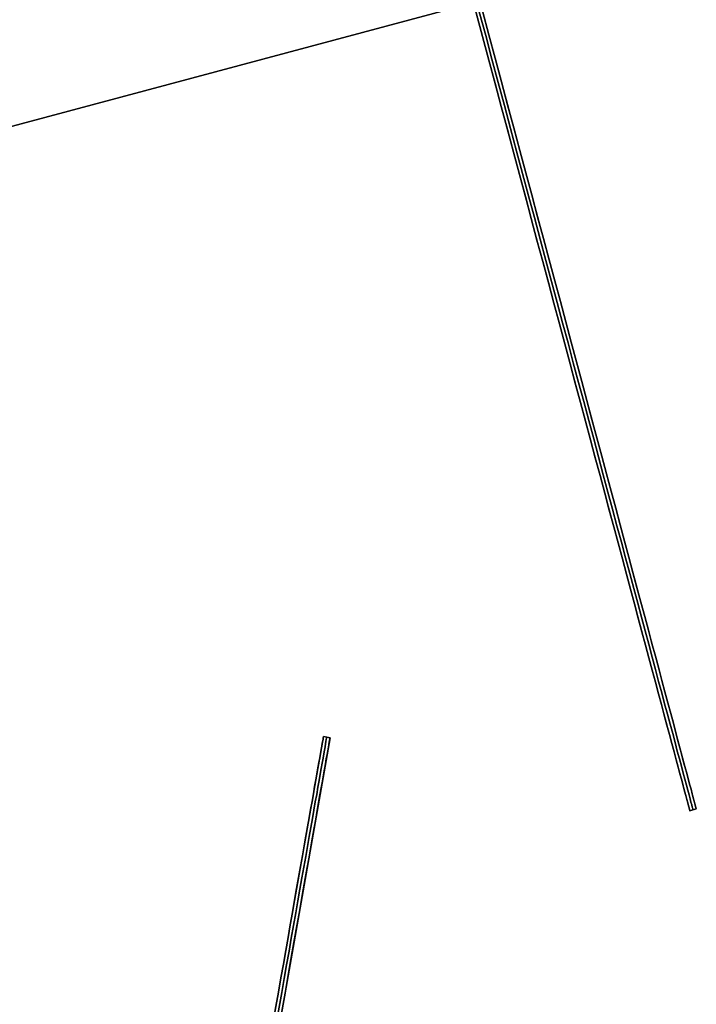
# Model space of a CAD drawing. Header units: millimetres. Extents: x -83 to 676, y -83 to 676.
# Tile 604 of 656: x 616 to 676, y 288 to 376. Entities that reach past the tile are written whole.
import ezdxf

# ---------------------------------------------------------------- set-up
doc = ezdxf.new("R2010")
doc.units = ezdxf.units.MM
doc.header["$MEASUREMENT"] = 0
doc.layers.add('IGES level 0', color=7, linetype='Continuous', true_color=0xff7878)

msp = doc.modelspace()

# ---------------------------------------------------------------- linework, layer by layer
at = {"layer": 'IGES level 0', "color": 6, "true_color": 0xff00ff}
for p, q in [((629.15, 478.808, -6), (675.737, 304.941, -6)), ((629.73, 478.963, -6), (676.317, 305.097, -6)), ((675.737, 304.941, 31.5), (676.317, 305.097, 31.5)), ((676.317, 305.097, -43.5), (675.737, 304.941, -43.5)), ((676.317, 305.097, -6), (675.737, 304.941, -6)), ((676.317, 305.097, -43.5), (675.737, 304.941, -43.5)), ((675.737, 304.941, 31.5), (676.317, 305.097, 31.5)), ((675.737, 304.941, -43.5), (675.737, 304.941, 31.5)), ((675.737, 304.941, -43.5), (675.737, 304.941, 31.5)), ((676.027, 305.019, -43.5), (676.027, 305.019, 31.5)), ((676.317, 305.097, -43.5), (676.317, 305.097, 31.5)), ((676.317, 305.097, 31.5), (676.317, 305.097, -43.5))]:
    msp.add_line(p, q, dxfattribs=at)
at = {"layer": 'IGES level 0', "color": 254, "true_color": 0xcad1ee}
for p, q in [((654.877, 376.998, 48), (569.393, 354.092, 48)), ((569.393, 354.092, 47), (654.877, 376.998, 47))]:
    msp.add_line(p, q, dxfattribs=at)
at = {"layer": 'IGES level 0', "color": 140, "true_color": 0x00ccff}
for p, q in [((569.393, 354.092, 48), (654.877, 376.998, 48)), ((569.393, 354.092, 47), (654.877, 376.998, 47))]:
    msp.add_line(p, q, dxfattribs=at)
at = {"layer": 'IGES level 0', "color": 5, "true_color": 0x1212ff}
for p, q in [((642.881, 311.581, -13.5), (616.834, 163.86, -13.5)), ((643.472, 311.476, -13.5), (617.425, 163.755, -13.5)), ((642.881, 311.581, -88.5), (643.472, 311.476, -88.5)), ((642.881, 311.581, -88.5), (643.472, 311.476, -88.5)), ((643.472, 311.476, 61.5), (642.881, 311.581, 61.5)), ((642.881, 311.581, 61.5), (642.881, 311.581, -88.5)), ((642.881, 311.581, -13.5), (643.472, 311.476, -13.5)), ((643.472, 311.476, 61.5), (642.881, 311.581, 61.5)), ((642.881, 311.581, 61.5), (642.881, 311.581, -88.5)), ((643.176, 311.529, -88.5), (643.176, 311.529, 61.5)), ((643.472, 311.476, 61.5), (643.472, 311.476, -88.5)), ((643.472, 311.476, -88.5), (643.472, 311.476, 61.5))]:
    msp.add_line(p, q, dxfattribs=at)
at = {"layer": 'IGES level 0', "color": 6, "true_color": 0xff00ff, "extrusion": (0.965926, 0.258819, 8.07036e-15)}
msp.add_arc((209.657, -43.5, 731.637), 90, 180, 0, dxfattribs=at)
at = {"layer": 'IGES level 0', "color": 6, "true_color": 0xff00ff, "extrusion": (0.965926, 0.258819, -8.05633e-15)}
msp.add_arc((209.657, 31.5, 731.637), 90, 360, 180, dxfattribs=at)
at = {"layer": 'IGES level 0', "color": 6, "true_color": 0xff00ff, "extrusion": (0.965926, 0.258819, -1.1509e-15)}
for centre in [(209.657, 31.5, 731.637), (209.657, 31.5, 732.237), (209.657, 31.5, 732.237)]:
    msp.add_arc(centre, 90, 360, 180, dxfattribs=at)
at = {"layer": 'IGES level 0', "color": 6, "true_color": 0xff00ff, "extrusion": (0.965926, 0.258819, 1.1509e-15)}
for centre in [(209.657, -43.5, 731.637), (209.657, -43.5, 732.237), (209.657, -43.5, 732.237)]:
    msp.add_arc(centre, 90, 180, 0, dxfattribs=at)
at = {"layer": 'IGES level 0', "color": 6, "true_color": 0xff00ff, "extrusion": (0.965926, 0.258819, 0)}
for centre, start, end in [((209.657, -43.5, 731.937), 180, 0), ((209.657, 31.5, 731.937), 0, 180)]:
    msp.add_arc(centre, 90, start, end, dxfattribs=at)
at = {"layer": 'IGES level 0', "color": 5, "true_color": 0x1212ff, "extrusion": (0.984808, -0.173648, 6.801e-15)}
msp.add_arc((343.482, -88.5, 579.009), 75, 180, 0, dxfattribs=at)
at = {"layer": 'IGES level 0', "color": 5, "true_color": 0x1212ff, "extrusion": (0.984808, -0.173648, -9.59012e-15)}
msp.add_arc((343.482, 61.5, 579.009), 75, 360, 180, dxfattribs=at)
at = {"layer": 'IGES level 0', "color": 5, "true_color": 0x1212ff, "extrusion": (0.984808, -0.173648, 2.13226e-15)}
for centre, start in [((343.482, 61.5, 579.009), 360), ((343.482, 61.5, 579.609), 0), ((343.482, 61.5, 579.609), 0)]:
    msp.add_arc(centre, 75, start, 180, dxfattribs=at)
at = {"layer": 'IGES level 0', "color": 5, "true_color": 0x1212ff, "extrusion": (0.984808, -0.173648, -2.12215e-15)}
for centre in [(343.482, -88.5, 579.009), (343.482, -88.5, 579.609), (343.482, -88.5, 579.609)]:
    msp.add_arc(centre, 75, 180, 0, dxfattribs=at)
at = {"layer": 'IGES level 0', "color": 5, "true_color": 0x1212ff, "extrusion": (0.984808, -0.173648, 0)}
for centre, start, end in [((343.482, -88.5, 579.309), 180, 0), ((343.482, 61.5, 579.309), 0, 180)]:
    msp.add_arc(centre, 75, start, end, dxfattribs=at)

doc.saveas('drawing.dxf')
